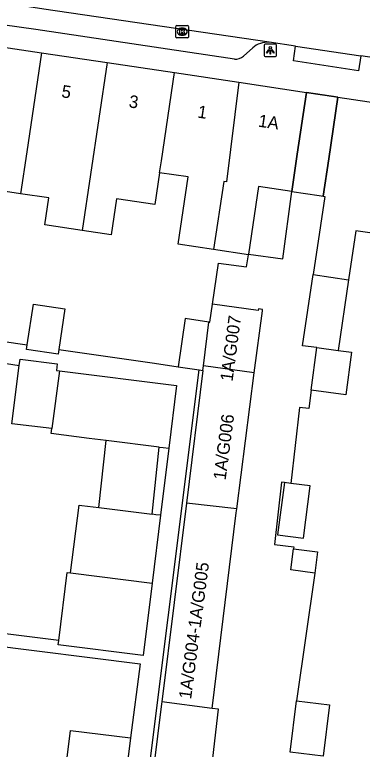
# Model space of a CAD drawing. Extents: x 161696 to 162377, y 380761 to 381673.
# Drawn here: x 162257 to 162284.8, y 381316.7 to 381375.4 of the extents above; entities that cross this region are included whole.
import ezdxf

# ---------------------------------------------------------------- set-up
doc = ezdxf.new("R2010")
doc.units = 0
for name, color, linetype in [('IMGEO_Kolk', 7, 'Continuous'), ('IMGEO_Lichtpunt', 7, 'Continuous'), ('IMGEO_Pand', 7, 'Continuous'), ('IMGEO_Pand_nummerreeks', 7, 'Continuous'), ('IMGEO_Pand_overbouw', 7, 'Continuous'), ('IMGEO_Rijbaan_lokaal_open', 7, 'Continuous'), ('IMGEO_Voetpad_open', 7, 'Continuous')]:
    doc.layers.add(name, color=color, linetype=linetype)

msp = doc.modelspace()

# ---------------------------------------------------------------- linework, layer by layer
at = {"layer": 'IMGEO_Kolk'}
for p, q in [((162269.931, 381373.62), (162269.931, 381374.472)), ((162270.006, 381374.546), (162270.858, 381374.546)), ((162270.419, 381374.326), (162270.444, 381374.326)), ((162270.932, 381374.472), (162270.932, 381373.62)), ((162270.858, 381373.546), (162270.006, 381373.546)), ((162270.442, 381373.766), (162270.417, 381373.766))]:
    msp.add_line(p, q, dxfattribs=at)
for points in [[(162269.931, 381373.62), (162269.931, 381374.472)], [(162270.006, 381374.546), (162270.858, 381374.546)], [(162270.252, 381374.246), (162270.375, 381374.246), (162270.375, 381374.095), (162270.505, 381374.246), (162270.669, 381374.246), (162270.523, 381374.095), (162270.676, 381373.846), (162270.524, 381373.846), (162270.439, 381374.01), (162270.375, 381373.943), (162270.375, 381373.846), (162270.252, 381373.846), (162270.252, 381374.246)], [(162270.932, 381374.472), (162270.932, 381373.62)], [(162270.858, 381373.546), (162270.006, 381373.546)]]:
    msp.add_lwpolyline(points, dxfattribs=at)
for centre, start, end in [((162270.008, 381374.47), 91.55205, 178.44795), ((162270.008, 381374.47), 91.55205, 178.44795), ((162270.856, 381374.47), 1.55205, 88.44795), ((162270.856, 381374.47), 1.55205, 88.44795), ((162270.008, 381373.622), 181.55205, 268.44795), ((162270.008, 381373.622), 181.55205, 268.44795), ((162270.856, 381373.622), 271.55205, 358.44795), ((162270.856, 381373.622), 271.55205, 358.44795)]:
    msp.add_arc(centre, 0.0765, start, end, dxfattribs=at)
for centre, major_axis, ratio, start_param, end_param in [((162270.418, 381374.046), (-0.387, 0.002), 0.722429, 4.712389, 7.853982), ((162270.443, 381374.046), (-0.39, 0.002), 0.717154, 1.570796, 4.712389)]:
    msp.add_ellipse(centre, major_axis=major_axis, ratio=ratio, start_param=start_param, end_param=end_param, dxfattribs=at)
at = {"layer": 'IMGEO_Lichtpunt'}
for p, q in [((162276.974, 381372.96), (162276.974, 381372.153)), ((162276.974, 381372.96), (162276.974, 381372.153)), ((162277.876, 381373.055), (162277.068, 381373.055)), ((162277.876, 381373.055), (162277.068, 381373.055)), ((162277.97, 381372.153), (162277.97, 381372.96)), ((162277.97, 381372.153), (162277.97, 381372.96)), ((162277.068, 381372.059), (162277.876, 381372.059)), ((162277.068, 381372.059), (162277.876, 381372.059))]:
    msp.add_line(p, q, dxfattribs=at)
for points in [[(162277.348, 381372.624), (162277.387, 381372.596), (162277.199, 381372.334), (162277.161, 381372.361), (162277.348, 381372.624)], [(162277.45, 381372.576), (162277.497, 381372.576), (162277.497, 381372.254), (162277.45, 381372.254), (162277.45, 381372.576)], [(162277.56, 381372.596), (162277.598, 381372.623), (162277.785, 381372.361), (162277.746, 381372.333), (162277.56, 381372.596)]]:
    msp.add_lwpolyline(points, dxfattribs=at)
msp.add_circle((162277.473, 381372.758), 0.0994, dxfattribs=at)
for centre, start, end in [((162277.068, 381372.96), 90, 180), ((162277.068, 381372.96), 90, 180), ((162277.876, 381372.96), 0, 90), ((162277.876, 381372.96), 0, 90), ((162277.068, 381372.153), 180, 270), ((162277.068, 381372.153), 180, 270), ((162277.876, 381372.153), 270, 0), ((162277.876, 381372.153), 270, 360)]:
    msp.add_arc(centre, 0.0946, start, end, dxfattribs=at)
at = {"layer": 'IMGEO_Pand'}
for points in [[(162253.647, 381373.183), (162259.187, 381372.358)], [(162259.187, 381372.358), (162258.007, 381364.445), (162257.509, 381361.104)], [(162259.187, 381372.358), (162264.432, 381371.576)], [(162264.432, 381371.576), (162262.434, 381358.167)], [(162264.432, 381371.576), (162269.812, 381370.774)], [(162268.621, 381362.782), (162268.763, 381363.732), (162269.812, 381370.774)], [(162269.812, 381370.774), (162274.946, 381370.009)], [(162274.946, 381370.009), (162273.96, 381362.061), (162273.75, 381362.092), (162272.938, 381356.645)], [(162274.946, 381370.009), (162280.365, 381369.201)], [(162279.183, 381361.282), (162279.627, 381364.256), (162280.365, 381369.201)], [(162282.877, 381368.826), (162282.14, 381363.881), (162281.697, 381360.908), (162281.832, 381360.888), (162281.486, 381358.566), (162280.904, 381354.659)], [(162282.877, 381368.826), (162292.17, 381367.441)], [(162292.17, 381367.441), (162291.228, 381359.042), (162291.372, 381359.026), (162291.333, 381358.762), (162286.973, 381359.412), (162286.731, 381357.784), (162284.308, 381358.145), (162283.726, 381354.238)], [(162268.621, 381362.782), (162268.243, 381360.245), (162265.192, 381360.7), (162264.763, 381357.82), (162262.434, 381358.167)], [(162272.938, 381356.645), (162270.098, 381357.069), (162270.899, 381362.443), (162268.621, 381362.782)], [(162279.183, 381361.282), (162276.532, 381361.677), (162275.727, 381356.275)], [(162257.509, 381361.104), (162254.375, 381361.571), (162254.053, 381359.413)], [(162262.434, 381358.167), (162259.448, 381358.612), (162259.769, 381360.768), (162257.509, 381361.104)], [(162275.72, 381356.23), (162272.938, 381356.645)], [(162275.72, 381356.23), (162275.727, 381356.275)], [(162281.181, 381348.817), (162280.055, 381348.966), (162280.904, 381354.659)], [(162280.904, 381354.659), (162283.726, 381354.238)], [(162283.726, 381354.238), (162282.884, 381348.591)], [(162258.047, 381349.032), (162258.541, 381352.299), (162261.059, 381351.918), (162260.567, 381348.67)], [(162272.57, 381350.86), (162272.632, 381350.851), (162272.842, 381352.279)], [(162276.193, 381346.804), (162276.836, 381351.765), (162276.85, 381351.868), (162276.533, 381351.911), (162276.516, 381351.787), (162272.842, 381352.279)], [(162272.57, 381350.86), (162270.68, 381351.138), (162270.115, 381347.29)], [(162272.134, 381347.351), (162272.57, 381350.86)], [(162260.567, 381348.67), (162260.511, 381348.298), (162257.993, 381348.679), (162258.047, 381349.032)], [(162280.731, 381345.418), (162281.181, 381348.817)], [(162281.181, 381348.817), (162282.884, 381348.591)], [(162282.884, 381348.591), (162283.958, 381348.449), (162283.507, 381345.05), (162280.731, 381345.418)], [(162257.404, 381347.395), (162257.467, 381347.899), (162260.445, 381347.527), (162260.377, 381346.983), (162260.631, 381346.952)], [(162260.006, 381342.347), (162256.823, 381342.744), (162257.404, 381347.395)], [(162270.115, 381347.29), (162271.787, 381347.044)], [(162271.787, 381347.044), (162272.09, 381346.999)], [(162272.09, 381346.999), (162272.134, 381347.351)], [(162276.193, 381346.804), (162272.134, 381347.351)], [(162260.631, 381346.952), (162260.006, 381342.347)], [(162260.631, 381346.952), (162269.98, 381345.784), (162269.356, 381340.782)], [(162272.09, 381346.999), (162270.772, 381336.4)], [(162274.785, 381335.932), (162276.193, 381346.804)], [(162264.352, 381341.404), (162262.992, 381341.573), (162259.957, 381341.955), (162260.006, 381342.347)], [(162263.777, 381336.044), (162264.352, 381341.404)], [(162268.601, 381340.876), (162264.352, 381341.404)], [(162268.026, 381335.515), (162268.601, 381340.876)], [(162268.601, 381340.876), (162268.909, 381340.838), (162269.356, 381340.782)], [(162278.6, 381338.046), (162278.046, 381333.864), (162280.113, 381333.59), (162280.668, 381337.772), (162279.121, 381337.977)], [(162279.121, 381337.977), (162278.6, 381338.046)], [(162261.515, 381330.83), (162262.188, 381336.241), (162262.417, 381336.213), (162263.777, 381336.044)], [(162263.777, 381336.044), (162268.026, 381335.515)], [(162270.772, 381336.4), (162268.799, 381320.541)], [(162274.785, 381335.932), (162270.772, 381336.4)], [(162272.813, 381320.011), (162274.747, 381335.635), (162274.785, 381335.932)], [(162268.708, 381335.43), (162268.334, 381335.477), (162268.026, 381335.515)], [(162268.708, 381335.43), (162268.038, 381330.019)], [(162281.026, 381330.808), (162279.106, 381331.063), (162279.331, 381332.757)], [(162279.331, 381332.757), (162281.251, 381332.502), (162281.026, 381330.808)], [(162260.567, 381325.438), (162261.242, 381330.864), (162261.515, 381330.83)], [(162261.515, 381330.83), (162268.038, 381330.019)], [(162268.038, 381330.019), (162267.318, 381324.229), (162260.522, 381325.075), (162260.567, 381325.438)], [(162268.799, 381320.541), (162268.777, 381320.363), (162266.582, 381302.726)], [(162272.813, 381320.011), (162268.799, 381320.541)], [(162279.565, 381320.612), (162282.212, 381320.286), (162281.707, 381316.197), (162279.061, 381316.524)], [(162279.061, 381316.524), (162279.565, 381320.612)], [(162271.178, 381302.121), (162271.243, 381302.657), (162272.323, 381311.201), (162273.325, 381319.949), (162272.813, 381320.011)], [(162260.895, 381313.321), (162261.495, 381318.25), (162266.294, 381317.666)], [(162266.294, 381317.666), (162265.692, 381312.724)]]:
    msp.add_lwpolyline(points, dxfattribs=at)
at = {"layer": 'IMGEO_Pand_overbouw'}
msp.add_lwpolyline([(162282.877, 381368.826), (162280.365, 381369.201), (162279.627, 381364.256), (162279.183, 381361.282), (162281.371, 381360.956), (162281.697, 381360.908), (162282.14, 381363.881)], close=True, dxfattribs=at)
at = {"layer": 'IMGEO_Rijbaan_lokaal_open'}
for points in [[(162277.382, 381373.204), (162259.381, 381375.852), (162256.983, 381376.211)], [(162279.494, 381372.9), (162277.382, 381373.204)], [(162279.494, 381372.9), (162284.705, 381372.118)], [(162291.833, 381371.048), (162284.705, 381372.118)]]:
    msp.add_lwpolyline(points, dxfattribs=at)
at = {"layer": 'IMGEO_Voetpad_open'}
for points in [[(162274.601, 381371.852), (162258.725, 381374.218), (162240.422, 381376.799), (162240.723, 381378.667)], [(162284.705, 381372.118), (162284.521, 381370.926), (162279.324, 381371.707), (162279.494, 381372.9)], [(162276.065, 381372.749), (162275.335, 381372.09)], [(162280.365, 381369.201), (162282.553, 381368.874), (162282.877, 381368.826)], [(162275.727, 381356.275), (162278.471, 381355.912), (162279.183, 381361.282)], [(162272.842, 381352.279), (162273.325, 381355.571), (162275.571, 381355.273), (162275.72, 381356.23)], [(162239.575, 381351.616), (162243.462, 381351.132), (162258.047, 381349.032)], [(162242.074, 381349.823), (162257.404, 381347.395)], [(162260.567, 381348.67), (162268.206, 381347.57), (162270.115, 381347.29)], [(162248.568, 381250.77), (162259.583, 381249.511), (162263.772, 381283.024), (162265.259, 381294.924), (162266.831, 381307.5), (162271.787, 381347.044)], [(162280.731, 381345.418), (162280.557, 381343.953), (162279.816, 381344.042), (162279.121, 381337.977)], [(162269.356, 381340.782), (162268.708, 381335.43)], [(162278.6, 381338.046), (162278.379, 381338.07), (162277.795, 381333.106), (162279.352, 381332.916), (162279.331, 381332.757)], [(162281.026, 381330.808), (162279.565, 381320.612)], [(162260.567, 381325.438), (162242.638, 381327.668)], [(162242.48, 381326.654), (162267.069, 381323.572), (162266.294, 381317.666)]]:
    msp.add_lwpolyline(points, dxfattribs=at)
for centre, radius, start, end in [((162277.28, 381371.366), 1.841, 86.82001, 131.29822), ((162274.638, 381372.99), 1.139, 268.15895, 307.77169)]:
    msp.add_arc(centre, radius, start, end, dxfattribs=at)

# ---------------------------------------------------------------- texts
at = {"layer": 'IMGEO_Pand_nummerreeks'}
for s, rotation, p in [('5', 351.52022, (162260.735, 381368.811)), ('3', 351.52022, (162266.117, 381368.009)), ('1', 351.52022, (162271.612, 381367.189)), ('1A', 351.52022, (162276.466, 381366.466)), ('1A/G007', 82.45436, (162274.453, 381346.08)), ('1A/G006', 82.45436, (162273.899, 381338.199)), ('1A/G004-1A/G005', 82.45436, (162271.142, 381320.708))]:
    msp.add_text(s, height=1, rotation=rotation, dxfattribs=at).set_placement(p)

doc.saveas('drawing.dxf')
